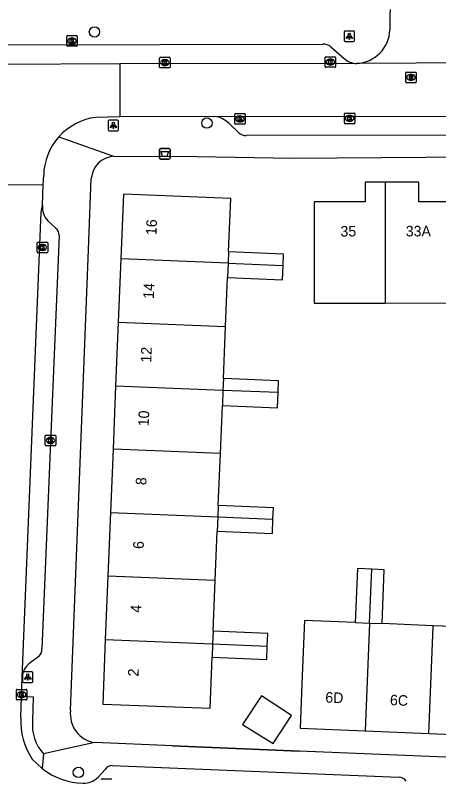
# Model space of a CAD drawing. Extents: x 160732 to 162105, y 387428 to 388479.
# Drawn here: x 161560.7 to 161600.8, y 388014.5 to 388086.9 of the extents above; entities that cross this region are included whole.
import ezdxf

# ---------------------------------------------------------------- set-up
doc = ezdxf.new("R2010")
doc.units = 0
for name, color, linetype in [('IMGEO_Afvalbak', 7, 'Continuous'), ('IMGEO_Boom', 7, 'Continuous'), ('IMGEO_Kolk', 7, 'Continuous'), ('IMGEO_Lichtpunt', 7, 'Continuous'), ('IMGEO_Muur', 7, 'Continuous'), ('IMGEO_Pand', 7, 'Continuous'), ('IMGEO_Pand_nummerreeks', 7, 'Continuous'), ('IMGEO_Rijbaan_lokaal_open', 7, 'Continuous'), ('IMGEO_Rioolput', 7, 'Continuous'), ('IMGEO_Voetpad_open', 7, 'Continuous')]:
    doc.layers.add(name, color=color, linetype=linetype)

msp = doc.modelspace()

# ---------------------------------------------------------------- linework, layer by layer
at = {"layer": 'IMGEO_Afvalbak'}
for p, q in [((161574.353, 388073.375), (161574.353, 388074.175)), ((161574.353, 388074.175), (161574.353, 388073.375)), ((161574.453, 388074.275), (161575.243, 388074.275)), ((161575.243, 388074.275), (161574.453, 388074.275)), ((161575.343, 388074.175), (161575.343, 388073.375)), ((161575.343, 388073.375), (161575.343, 388074.175)), ((161575.243, 388073.275), (161574.453, 388073.275)), ((161574.453, 388073.275), (161575.243, 388073.275))]:
    msp.add_line(p, q, dxfattribs=at)
msp.add_lwpolyline([(161574.496, 388073.989), (161575.2, 388073.989), (161575.051, 388073.519), (161574.645, 388073.519), (161574.496, 388073.989)], dxfattribs=at)
for centre, start, end in [((161574.453, 388074.175), 90, 180), ((161574.453, 388074.175), 90, 180), ((161575.243, 388074.175), 0, 90), ((161575.243, 388074.175), 360, 90), ((161574.453, 388073.375), 180, 270), ((161574.453, 388073.375), 180, 270), ((161575.243, 388073.375), 270, 0), ((161575.243, 388073.375), 270, 0)]:
    msp.add_arc(centre, 0.1, start, end, dxfattribs=at)
at = {"layer": 'IMGEO_Boom'}
for centre in [(161568.193, 388085.32), (161578.838, 388076.695), (161566.672, 388015.204)]:
    msp.add_circle(centre, 0.489, dxfattribs=at)
at = {"layer": 'IMGEO_Kolk'}
for p, q in [((161565.564, 388084.042), (161565.564, 388084.894)), ((161565.639, 388084.968), (161566.491, 388084.968)), ((161566.565, 388084.894), (161566.565, 388084.042)), ((161566.075, 388084.188), (161566.05, 388084.188)), ((161566.052, 388084.748), (161566.077, 388084.748)), ((161566.491, 388083.968), (161565.639, 388083.968)), ((161574.349, 388081.997), (161574.349, 388082.849)), ((161574.424, 388082.923), (161575.276, 388082.923)), ((161574.837, 388082.703), (161574.862, 388082.703)), ((161575.35, 388082.849), (161575.35, 388081.997)), ((161590.024, 388082.043), (161590.024, 388082.895)), ((161590.099, 388082.969), (161590.951, 388082.969)), ((161590.512, 388082.749), (161590.537, 388082.749)), ((161591.025, 388082.895), (161591.025, 388082.043)), ((161575.276, 388081.923), (161574.424, 388081.923)), ((161574.86, 388082.143), (161574.835, 388082.143)), ((161590.951, 388081.969), (161590.099, 388081.969)), ((161590.535, 388082.189), (161590.51, 388082.189)), ((161581.544, 388077.587), (161582.396, 388077.587)), ((161591.849, 388076.706), (161591.849, 388077.558)), ((161591.924, 388077.632), (161592.776, 388077.632)), ((161592.85, 388077.558), (161592.85, 388076.706)), ((161581.469, 388076.661), (161581.469, 388077.513)), ((161581.957, 388077.367), (161581.982, 388077.367)), ((161582.47, 388077.513), (161582.47, 388076.661)), ((161592.36, 388076.852), (161592.335, 388076.852)), ((161592.337, 388077.412), (161592.362, 388077.412)), ((161582.396, 388076.587), (161581.544, 388076.587)), ((161581.98, 388076.807), (161581.955, 388076.807)), ((161592.776, 388076.632), (161591.924, 388076.632)), ((161562.762, 388064.485), (161562.762, 388065.337)), ((161562.837, 388065.411), (161563.689, 388065.411)), ((161563.763, 388065.337), (161563.763, 388064.485)), ((161563.273, 388064.631), (161563.248, 388064.631)), ((161563.25, 388065.191), (161563.275, 388065.191)), ((161563.689, 388064.411), (161562.837, 388064.411)), ((161563.531, 388046.206), (161563.531, 388047.058)), ((161563.606, 388047.132), (161564.458, 388047.132)), ((161564.019, 388046.912), (161564.044, 388046.912)), ((161564.532, 388047.058), (161564.532, 388046.206)), ((161564.458, 388046.132), (161563.606, 388046.132)), ((161564.042, 388046.352), (161564.017, 388046.352)), ((161560.799, 388022.139), (161560.799, 388022.991)), ((161560.874, 388023.065), (161561.726, 388023.065)), ((161561.287, 388022.845), (161561.312, 388022.845)), ((161561.8, 388022.991), (161561.8, 388022.139)), ((161561.726, 388022.065), (161560.874, 388022.065)), ((161561.31, 388022.285), (161561.285, 388022.285)), ((161568.91, 388014.582), (161569.762, 388014.582))]:
    msp.add_line(p, q, dxfattribs=at)
for points in [[(161565.564, 388084.042), (161565.564, 388084.894)], [(161565.639, 388084.968), (161566.491, 388084.968)], [(161566.565, 388084.894), (161566.565, 388084.042)], [(161565.885, 388084.668), (161566.008, 388084.668), (161566.008, 388084.517), (161566.138, 388084.668), (161566.302, 388084.668), (161566.156, 388084.517), (161566.309, 388084.268), (161566.157, 388084.268), (161566.072, 388084.432), (161566.008, 388084.365), (161566.008, 388084.268), (161565.885, 388084.268), (161565.885, 388084.668)], [(161566.491, 388083.968), (161565.639, 388083.968)], [(161574.349, 388081.997), (161574.349, 388082.849)], [(161574.424, 388082.923), (161575.276, 388082.923)], [(161574.67, 388082.623), (161574.793, 388082.623), (161574.793, 388082.472), (161574.923, 388082.623), (161575.087, 388082.623), (161574.941, 388082.472), (161575.094, 388082.223), (161574.942, 388082.223), (161574.857, 388082.387), (161574.793, 388082.32), (161574.793, 388082.223), (161574.67, 388082.223), (161574.67, 388082.623)], [(161575.35, 388082.849), (161575.35, 388081.997)], [(161590.024, 388082.043), (161590.024, 388082.895)], [(161590.099, 388082.969), (161590.951, 388082.969)], [(161590.345, 388082.669), (161590.468, 388082.669), (161590.468, 388082.518), (161590.598, 388082.669), (161590.762, 388082.669), (161590.616, 388082.518), (161590.769, 388082.269), (161590.617, 388082.269), (161590.532, 388082.433), (161590.468, 388082.366), (161590.468, 388082.269), (161590.345, 388082.269), (161590.345, 388082.669)], [(161591.025, 388082.895), (161591.025, 388082.043)], [(161575.276, 388081.923), (161574.424, 388081.923)], [(161590.951, 388081.969), (161590.099, 388081.969)], [(161581.544, 388077.587), (161582.396, 388077.587)], [(161591.849, 388076.706), (161591.849, 388077.558)], [(161591.924, 388077.632), (161592.776, 388077.632)], [(161592.85, 388077.558), (161592.85, 388076.706)], [(161581.469, 388076.661), (161581.469, 388077.513)], [(161581.79, 388077.287), (161581.913, 388077.287), (161581.913, 388077.136), (161582.043, 388077.287), (161582.207, 388077.287), (161582.061, 388077.136), (161582.214, 388076.887), (161582.062, 388076.887), (161581.977, 388077.051), (161581.913, 388076.984), (161581.913, 388076.887), (161581.79, 388076.887), (161581.79, 388077.287)], [(161582.47, 388077.513), (161582.47, 388076.661)], [(161592.17, 388077.332), (161592.293, 388077.332), (161592.293, 388077.181), (161592.423, 388077.332), (161592.587, 388077.332), (161592.441, 388077.181), (161592.594, 388076.932), (161592.442, 388076.932), (161592.357, 388077.096), (161592.293, 388077.029), (161592.293, 388076.932), (161592.17, 388076.932), (161592.17, 388077.332)], [(161582.396, 388076.587), (161581.544, 388076.587)], [(161592.776, 388076.632), (161591.924, 388076.632)], [(161562.762, 388064.485), (161562.762, 388065.337)], [(161562.837, 388065.411), (161563.689, 388065.411)], [(161563.763, 388065.337), (161563.763, 388064.485)], [(161563.083, 388065.111), (161563.206, 388065.111), (161563.206, 388064.96), (161563.336, 388065.111), (161563.5, 388065.111), (161563.354, 388064.96), (161563.507, 388064.711), (161563.355, 388064.711), (161563.27, 388064.875), (161563.206, 388064.808), (161563.206, 388064.711), (161563.083, 388064.711), (161563.083, 388065.111)], [(161563.689, 388064.411), (161562.837, 388064.411)], [(161563.531, 388046.206), (161563.531, 388047.058)], [(161563.606, 388047.132), (161564.458, 388047.132)], [(161563.852, 388046.832), (161563.975, 388046.832), (161563.975, 388046.681), (161564.105, 388046.832), (161564.269, 388046.832), (161564.123, 388046.681), (161564.276, 388046.432), (161564.124, 388046.432), (161564.039, 388046.596), (161563.975, 388046.529), (161563.975, 388046.432), (161563.852, 388046.432), (161563.852, 388046.832)], [(161564.532, 388047.058), (161564.532, 388046.206)], [(161564.458, 388046.132), (161563.606, 388046.132)], [(161560.799, 388022.139), (161560.799, 388022.991)], [(161560.874, 388023.065), (161561.726, 388023.065)], [(161561.12, 388022.765), (161561.243, 388022.765), (161561.243, 388022.614), (161561.373, 388022.765), (161561.537, 388022.765), (161561.391, 388022.614), (161561.544, 388022.365), (161561.392, 388022.365), (161561.307, 388022.529), (161561.243, 388022.462), (161561.243, 388022.365), (161561.12, 388022.365), (161561.12, 388022.765)], [(161561.8, 388022.991), (161561.8, 388022.139)], [(161561.726, 388022.065), (161560.874, 388022.065)], [(161568.91, 388014.582), (161569.762, 388014.582)]]:
    msp.add_lwpolyline(points, dxfattribs=at)
for centre, start, end in [((161565.641, 388084.892), 91.55205, 178.44795), ((161565.641, 388084.892), 91.55205, 178.44795), ((161566.489, 388084.892), 1.55205, 88.44795), ((161566.489, 388084.892), 1.55205, 88.44795), ((161565.641, 388084.044), 181.55205, 268.44795), ((161565.641, 388084.044), 181.55205, 268.44795), ((161566.489, 388084.044), 271.55205, 358.44795), ((161566.489, 388084.044), 271.55205, 358.44795), ((161574.426, 388082.847), 91.55205, 178.44795), ((161574.426, 388082.847), 91.55205, 178.44795), ((161575.274, 388082.847), 1.55205, 88.44795), ((161575.274, 388082.847), 1.55205, 88.44795), ((161590.101, 388082.893), 91.55205, 178.44795), ((161590.101, 388082.893), 91.55205, 178.44795), ((161590.949, 388082.893), 1.55205, 88.44795), ((161590.949, 388082.893), 1.55205, 88.44795), ((161574.426, 388081.999), 181.55205, 268.44795), ((161574.426, 388081.999), 181.55205, 268.44795), ((161575.274, 388081.999), 271.55205, 358.44795), ((161575.274, 388081.999), 271.55205, 358.44795), ((161590.101, 388082.045), 181.55205, 268.44795), ((161590.101, 388082.045), 181.55205, 268.44795), ((161590.949, 388082.045), 271.55205, 358.44795), ((161590.949, 388082.045), 271.55205, 358.44795), ((161581.546, 388077.511), 91.55205, 178.44795), ((161581.546, 388077.511), 91.55205, 178.44795), ((161582.394, 388077.511), 1.55205, 88.44795), ((161582.394, 388077.511), 1.55205, 88.44795), ((161591.926, 388077.556), 91.55205, 178.44795), ((161591.926, 388077.556), 91.55205, 178.44795), ((161592.774, 388077.556), 1.55205, 88.44795), ((161592.774, 388077.556), 1.55205, 88.44795), ((161581.546, 388076.663), 181.55205, 268.44795), ((161581.546, 388076.663), 181.55205, 268.44795), ((161582.394, 388076.663), 271.55205, 358.44795), ((161582.394, 388076.663), 271.55205, 358.44795), ((161591.926, 388076.708), 181.55205, 268.44795), ((161591.926, 388076.708), 181.55205, 268.44795), ((161592.774, 388076.708), 271.55205, 358.44795), ((161592.774, 388076.708), 271.55205, 358.44795), ((161562.839, 388065.335), 91.55205, 178.44795), ((161562.839, 388065.335), 91.55205, 178.44795), ((161563.687, 388065.335), 1.55205, 88.44795), ((161563.687, 388065.335), 1.55205, 88.44795), ((161562.839, 388064.487), 181.55205, 268.44795), ((161562.839, 388064.487), 181.55205, 268.44795), ((161563.687, 388064.487), 271.55205, 358.44795), ((161563.687, 388064.487), 271.55205, 358.44795), ((161563.608, 388047.056), 91.55205, 178.44795), ((161563.608, 388047.056), 91.55205, 178.44795), ((161564.456, 388047.056), 1.55205, 88.44795), ((161564.456, 388047.056), 1.55205, 88.44795), ((161563.608, 388046.208), 181.55205, 268.44795), ((161563.608, 388046.208), 181.55205, 268.44795), ((161564.456, 388046.208), 271.55205, 358.44795), ((161564.456, 388046.208), 271.55205, 358.44795), ((161560.876, 388022.989), 91.55205, 178.44795), ((161560.876, 388022.989), 91.55205, 178.44795), ((161561.724, 388022.989), 1.55205, 88.44795), ((161561.724, 388022.989), 1.55205, 88.44795), ((161560.876, 388022.141), 181.55205, 268.44795), ((161560.876, 388022.141), 181.55205, 268.44795), ((161561.724, 388022.141), 271.55205, 358.44795), ((161561.724, 388022.141), 271.55205, 358.44795), ((161568.912, 388014.506), 91.55205, 178.44795), ((161568.912, 388014.506), 91.55205, 178.44795), ((161569.76, 388014.506), 1.55205, 88.44795), ((161569.76, 388014.506), 1.55205, 88.44795)]:
    msp.add_arc(centre, 0.0765, start, end, dxfattribs=at)
for centre, major_axis, ratio, start_param, end_param in [((161566.051, 388084.468), (-0.387, 0.002), 0.722429, 4.712389, 7.853982), ((161566.076, 388084.468), (-0.39, 0.002), 0.717154, 1.570796, 4.712389), ((161574.836, 388082.423), (-0.387, 0.002), 0.722429, 4.712389, 7.853982), ((161574.861, 388082.423), (-0.39, 0.002), 0.717154, 1.570796, 4.712389), ((161590.511, 388082.469), (-0.387, 0.002), 0.722429, 4.712389, 7.853982), ((161590.536, 388082.469), (-0.39, 0.002), 0.717154, 1.570796, 4.712389), ((161581.956, 388077.087), (-0.387, 0.002), 0.722429, 4.712389, 7.853982), ((161581.981, 388077.087), (-0.39, 0.002), 0.717154, 1.570796, 4.712389), ((161592.336, 388077.132), (-0.387, 0.002), 0.722429, 4.712389, 7.853982), ((161592.361, 388077.132), (-0.39, 0.002), 0.717154, 1.570796, 4.712389), ((161563.249, 388064.911), (-0.387, 0.002), 0.722429, 4.712389, 7.853982), ((161563.274, 388064.911), (-0.39, 0.002), 0.717154, 1.570796, 4.712389), ((161564.018, 388046.632), (-0.387, 0.002), 0.722429, 4.712389, 7.853982), ((161564.043, 388046.632), (-0.39, 0.002), 0.717154, 1.570796, 4.712389), ((161561.286, 388022.565), (-0.387, 0.002), 0.722429, 4.712389, 7.853982), ((161561.311, 388022.565), (-0.39, 0.002), 0.717154, 1.570796, 4.712389)]:
    msp.add_ellipse(centre, major_axis=major_axis, ratio=ratio, start_param=start_param, end_param=end_param, dxfattribs=at)
at = {"layer": 'IMGEO_Lichtpunt'}
for p, q in [((161591.824, 388085.313), (161591.824, 388084.506)), ((161591.824, 388085.313), (161591.824, 388084.506)), ((161592.726, 388085.408), (161591.918, 388085.408)), ((161592.726, 388085.408), (161591.918, 388085.408)), ((161592.82, 388084.506), (161592.82, 388085.313)), ((161592.82, 388084.506), (161592.82, 388085.313)), ((161591.918, 388084.412), (161592.726, 388084.412)), ((161591.918, 388084.412), (161592.726, 388084.412)), ((161569.481, 388076.871), (161569.481, 388076.064)), ((161569.481, 388076.871), (161569.481, 388076.064)), ((161570.383, 388076.966), (161569.575, 388076.966)), ((161570.383, 388076.966), (161569.575, 388076.966)), ((161570.477, 388076.064), (161570.477, 388076.871)), ((161570.477, 388076.064), (161570.477, 388076.871)), ((161569.575, 388075.97), (161570.383, 388075.97)), ((161569.575, 388075.97), (161570.383, 388075.97)), ((161562.278, 388024.72), (161561.47, 388024.72)), ((161562.278, 388024.72), (161561.47, 388024.72)), ((161561.376, 388024.625), (161561.376, 388023.818)), ((161561.376, 388024.625), (161561.376, 388023.818)), ((161562.372, 388023.818), (161562.372, 388024.625)), ((161562.372, 388023.818), (161562.372, 388024.625)), ((161561.47, 388023.724), (161562.278, 388023.724)), ((161561.47, 388023.724), (161562.278, 388023.724))]:
    msp.add_line(p, q, dxfattribs=at)
for points in [[(161592.198, 388084.977), (161592.237, 388084.949), (161592.049, 388084.687), (161592.011, 388084.714), (161592.198, 388084.977)], [(161592.3, 388084.929), (161592.347, 388084.929), (161592.347, 388084.607), (161592.3, 388084.607), (161592.3, 388084.929)], [(161592.41, 388084.949), (161592.448, 388084.976), (161592.635, 388084.714), (161592.596, 388084.686), (161592.41, 388084.949)], [(161569.855, 388076.535), (161569.894, 388076.507), (161569.706, 388076.245), (161569.668, 388076.272), (161569.855, 388076.535)], [(161569.957, 388076.487), (161570.004, 388076.487), (161570.004, 388076.165), (161569.957, 388076.165), (161569.957, 388076.487)], [(161570.067, 388076.507), (161570.105, 388076.534), (161570.292, 388076.272), (161570.253, 388076.244), (161570.067, 388076.507)], [(161561.75, 388024.289), (161561.789, 388024.261), (161561.601, 388023.999), (161561.563, 388024.026), (161561.75, 388024.289)], [(161561.852, 388024.241), (161561.899, 388024.241), (161561.899, 388023.919), (161561.852, 388023.919), (161561.852, 388024.241)], [(161561.962, 388024.261), (161562, 388024.288), (161562.187, 388024.026), (161562.148, 388023.998), (161561.962, 388024.261)]]:
    msp.add_lwpolyline(points, dxfattribs=at)
for centre in [(161592.323, 388085.111), (161569.98, 388076.669), (161561.875, 388024.423)]:
    msp.add_circle(centre, 0.0994, dxfattribs=at)
for centre, start, end in [((161591.918, 388085.313), 90, 180), ((161591.918, 388085.313), 90, 180), ((161592.726, 388085.313), 0, 90), ((161592.726, 388085.313), 0, 90), ((161591.918, 388084.506), 180, 270), ((161591.918, 388084.506), 180, 270), ((161592.726, 388084.506), 270, 0), ((161592.726, 388084.506), 270, 360), ((161569.575, 388076.871), 90, 180), ((161569.575, 388076.871), 90, 180), ((161570.383, 388076.871), 0, 90), ((161570.383, 388076.871), 0, 90), ((161569.575, 388076.064), 180, 270), ((161569.575, 388076.064), 180, 270), ((161570.383, 388076.064), 270, 0), ((161570.383, 388076.064), 270, 360), ((161561.47, 388024.625), 90, 180), ((161561.47, 388024.625), 90, 180), ((161562.278, 388024.625), 0, 90), ((161562.278, 388024.625), 0, 90), ((161561.47, 388023.818), 180, 270), ((161561.47, 388023.818), 180, 270), ((161562.278, 388023.818), 270, 0), ((161562.278, 388023.818), 270, 360)]:
    msp.add_arc(centre, 0.0946, start, end, dxfattribs=at)
at = {"layer": 'IMGEO_Muur'}
msp.add_lwpolyline([(161575.571, 388017.719), (161587.56, 388017.226)], dxfattribs=at)
at = {"layer": 'IMGEO_Pand'}
for points in [[(161595.707, 388071.085), (161593.806, 388071.082), (161593.809, 388069.231), (161588.985, 388069.223), (161588.983, 388064.224), (161588.981, 388059.632), (161595.726, 388059.648)], [(161602.322, 388069.245), (161598.909, 388069.239), (161598.906, 388071.09), (161595.707, 388071.085)], [(161595.707, 388071.085), (161595.71, 388069.234), (161595.726, 388059.648)], [(161580.891, 388064.489), (161581.097, 388069.553), (161570.929, 388069.955), (161570.681, 388063.833)], [(161570.681, 388063.833), (161570.437, 388057.826)], [(161580.847, 388063.42), (161570.681, 388063.833)], [(161580.891, 388064.489), (161580.847, 388063.42)], [(161586.043, 388063.209), (161586.087, 388064.278), (161580.891, 388064.489)], [(161580.847, 388063.42), (161580.792, 388062.055)], [(161580.792, 388062.055), (161585.988, 388061.844), (161586.043, 388063.209)], [(161580.847, 388063.42), (161586.043, 388063.209)], [(161580.603, 388057.414), (161580.792, 388062.055)], [(161595.726, 388059.648), (161602.338, 388059.665)], [(161570.437, 388057.826), (161570.193, 388051.819)], [(161570.437, 388057.826), (161580.603, 388057.414)], [(161580.403, 388052.487), (161580.603, 388057.414)], [(161580.403, 388052.487), (161580.359, 388051.407)], [(161585.567, 388051.196), (161585.611, 388052.276), (161580.403, 388052.487)], [(161570.193, 388051.819), (161569.949, 388045.813)], [(161570.193, 388051.819), (161580.359, 388051.407)], [(161580.359, 388051.407), (161580.3, 388049.949)], [(161580.3, 388049.949), (161585.508, 388049.738), (161585.567, 388051.196)], [(161580.359, 388051.407), (161585.567, 388051.196)], [(161580.114, 388045.401), (161580.3, 388049.949)], [(161569.949, 388045.813), (161569.705, 388039.806)], [(161580.114, 388045.401), (161569.949, 388045.813)], [(161579.914, 388040.475), (161580.114, 388045.401)], [(161579.914, 388040.475), (161579.87, 388039.394)], [(161585.091, 388039.182), (161585.135, 388040.263), (161579.914, 388040.475)], [(161569.705, 388039.806), (161569.462, 388033.799)], [(161569.705, 388039.806), (161579.87, 388039.394)], [(161579.87, 388039.394), (161579.815, 388038.041)], [(161579.87, 388039.394), (161585.091, 388039.182)], [(161579.815, 388038.041), (161585.036, 388037.829), (161585.091, 388039.182)], [(161579.626, 388033.387), (161579.815, 388038.041)], [(161594.434, 388034.445), (161593.087, 388034.499), (161592.878, 388029.392)], [(161594.226, 388029.338), (161594.434, 388034.445)], [(161595.416, 388029.29), (161595.624, 388034.397), (161594.434, 388034.445)], [(161569.462, 388033.799), (161569.218, 388027.793)], [(161579.626, 388033.387), (161569.462, 388033.799)], [(161579.429, 388028.56), (161579.626, 388033.387)], [(161592.878, 388029.392), (161588.084, 388029.585), (161587.864, 388024.388), (161587.652, 388019.392), (161593.81, 388019.14)], [(161592.878, 388029.392), (161594.226, 388029.338)], [(161594.226, 388029.338), (161593.81, 388019.14)], [(161594.226, 388029.338), (161595.416, 388029.29)], [(161600.261, 388029.095), (161595.416, 388029.29)], [(161599.844, 388018.894), (161600.256, 388028.983), (161600.261, 388029.095)], [(161604.892, 388028.908), (161600.261, 388029.095)], [(161579.429, 388028.56), (161579.381, 388027.38)], [(161584.556, 388027.17), (161584.604, 388028.35), (161579.429, 388028.56)], [(161569.218, 388027.793), (161568.969, 388021.659), (161579.133, 388021.277), (161579.329, 388026.1)], [(161569.218, 388027.793), (161579.381, 388027.38)], [(161579.381, 388027.38), (161579.329, 388026.1)], [(161579.329, 388026.1), (161584.504, 388025.889), (161584.556, 388027.17)], [(161579.381, 388027.38), (161584.556, 388027.17)], [(161585.098, 388017.943), (161586.848, 388020.587), (161584.015, 388022.461), (161582.22, 388019.749), (161585.098, 388017.943)], [(161593.81, 388019.14), (161599.844, 388018.894)], [(161599.844, 388018.894), (161605.877, 388018.647)]]:
    msp.add_lwpolyline(points, dxfattribs=at)
at = {"layer": 'IMGEO_Rijbaan_lokaal_open'}
for points in [[(161596.178, 388087.432), (161596.167, 388086.894), (161596.163, 388085.531)], [(161570.578, 388082.304), (161548.147, 388082.186)], [(161593.007, 388082.334), (161570.578, 388082.304)], [(161570.578, 388082.304), (161570.607, 388077.292)], [(161604.281, 388082.382), (161593.007, 388082.334)], [(161570.607, 388077.292), (161568.33, 388077.228)], [(161579.577, 388077.312), (161570.607, 388077.292)], [(161579.577, 388077.312), (161607.425, 388077.357)], [(161563.35, 388070.862), (161563.383, 388071.711)], [(161556.319, 388070.852), (161563.35, 388070.862)], [(161563.272, 388068.897), (161563.35, 388070.862)], [(161561.347, 388024.205), (161563.151, 388068.24), (161563.272, 388068.897)], [(161561.294, 388022.413), (161561.347, 388024.205)], [(161561.221, 388020.379), (161561.294, 388022.413)], [(161563.254, 388015.563), (161562.309, 388016.469)]]:
    msp.add_lwpolyline(points, dxfattribs=at)
for centre, radius, start, end in [((161592.86, 388085.635), 3.305, 272.54955, 358.18997), ((161569.015, 388071.636), 5.634, 96.97924, 138.10629), ((161569.008, 388071.641), 5.625, 138.0977, 179.28884), ((161567.266, 388019.955), 6.06, 175.98559, 215.11402), ((161567.293, 388020.71), 6.542, 231.87811, 268.44428)]:
    msp.add_arc(centre, radius, start, end, dxfattribs=at)
at = {"layer": 'IMGEO_Rioolput'}
for p, q in [((161597.657, 388080.59), (161597.657, 388081.442)), ((161597.732, 388081.516), (161598.584, 388081.516)), ((161598.145, 388081.296), (161598.17, 388081.296)), ((161598.658, 388081.442), (161598.658, 388080.59)), ((161598.584, 388080.516), (161597.732, 388080.516)), ((161598.168, 388080.736), (161598.143, 388080.736))]:
    msp.add_line(p, q, dxfattribs=at)
for points in [[(161597.657, 388080.59), (161597.657, 388081.442)], [(161597.732, 388081.516), (161598.584, 388081.516)], [(161598.246, 388081.214), (161597.994, 388081.216), (161597.994, 388080.816)], [(161598.658, 388081.442), (161598.658, 388080.59)], [(161598.584, 388080.516), (161597.732, 388080.516)], [(161597.994, 388080.816), (161598.118, 388080.816), (161598.118, 388080.978), (161598.129, 388080.978)], [(161598.172, 388081.135), (161598.118, 388081.135), (161598.118, 388081.054)], [(161598.118, 388081.054), (161598.17, 388081.054)], [(161598.176, 388080.949), (161598.247, 388080.816), (161598.387, 388080.816), (161598.322, 388080.942)]]:
    msp.add_lwpolyline(points, dxfattribs=at)
for centre, radius, start, end in [((161597.734, 388081.44), 0.0765, 91.55205, 178.44795), ((161597.734, 388081.44), 0.0765, 91.55205, 178.44795), ((161598.245, 388081.104), 0.109, 350.36119, 89.41601), ((161598.582, 388081.44), 0.0765, 1.55205, 88.44795), ((161598.582, 388081.44), 0.0765, 1.55205, 88.44795), ((161597.734, 388080.592), 0.0765, 181.55205, 268.44795), ((161597.734, 388080.592), 0.0765, 181.55205, 268.44795), ((161598.128, 388080.925), 0.0533, 26.02933, 88.69889), ((161598.154, 388081.243), 0.19, 274.7715, 282.96867), ((161598.178, 388081.039), 0.0964, 77.00612, 93.18647), ((161598.192, 388081.096), 0.0378, 276.66336, 79.67722), ((161598.243, 388081.104), 0.112, 277.58423, 350.98172), ((161598.227, 388080.889), 0.108, 29.51342, 73.79051), ((161598.582, 388080.592), 0.0765, 271.55205, 358.44795), ((161598.582, 388080.592), 0.0765, 271.55205, 358.44795)]:
    msp.add_arc(centre, radius, start, end, dxfattribs=at)
for centre, major_axis, ratio, start_param, end_param in [((161598.144, 388081.016), (-0.387, 0.002), 0.722429, 4.712389, 7.853982), ((161598.169, 388081.016), (-0.39, 0.002), 0.717154, 1.570796, 4.712389)]:
    msp.add_ellipse(centre, major_axis=major_axis, ratio=ratio, start_param=start_param, end_param=end_param, dxfattribs=at)
at = {"layer": 'IMGEO_Voetpad_open'}
for points in [[(161531.698, 388083.95), (161559.027, 388084.104), (161589.812, 388084.163)], [(161590.557, 388083.915), (161591.83, 388082.802)], [(161581.827, 388075.782), (161580.938, 388076.663)], [(161564.821, 388075.398), (161569.991, 388073.544)], [(161604.622, 388075.543), (161582.565, 388075.527)], [(161569.991, 388073.544), (161577.878, 388073.515), (161586.934, 388073.375), (161608.003, 388073.53), (161648.329, 388073.72), (161648.409, 388074.033), (161658.432, 388074.047), (161658.44, 388073.516), (161658.649, 388073.436), (161672.258, 388073.459)], [(161565.926, 388021.087), (161567.617, 388064.693), (161567.892, 388071.445)], [(161563.769, 388067.431), (161564.511, 388066.754)], [(161564.844, 388066.057), (161563.208, 388026.906)], [(161562.913, 388026.183), (161562.094, 388025.574)], [(161561.294, 388022.413), (161562.398, 388022.344), (161562.331, 388020.07)], [(161568.236, 388018.019), (161563.376, 388016.945)], [(161672.333, 388013.748), (161587.56, 388017.226), (161575.571, 388017.719), (161568.236, 388018.019)], [(161563.376, 388016.945), (161563.254, 388015.563)], [(161568.532, 388014.748), (161569.211, 388015.483)], [(161569.857, 388015.85), (161597.05, 388014.749)]]:
    msp.add_lwpolyline(points, dxfattribs=at)
for centre, radius, start, end in [((161589.84, 388083.003), 1.16, 51.80391, 91.37234), ((161593.068, 388084.2), 1.867, 228.49084, 268.14154), ((161579.284, 388074.946), 2.384, 46.07144, 82.93979), ((161582.463, 388076.428), 0.906, 225.42385, 276.45317), ((161570.165, 388071.271), 2.279, 94.37329, 175.62671), ((161565.194, 388068.731), 1.929, 175.07419, 222.38095), ((161563.85, 388066.01), 0.995, 2.68639, 48.38699), ((161562.425, 388026.804), 0.789, 308.15176, 7.45514), ((161563.192, 388024.087), 1.849, 126.43181, 176.32967), ((161568.644, 388020.73), 2.742, 172.51692, 261.43771), ((161566.406, 388019.696), 4.093, 174.75144, 222.22843), ((161569.852, 388015.106), 0.744, 89.63729, 149.56551), ((161567.172, 388016.056), 1.887, 268.26602, 316.11547), ((161596.955, 388013.803), 0.951, 37.37209, 84.28346)]:
    msp.add_arc(centre, radius, start, end, dxfattribs=at)

# ---------------------------------------------------------------- texts
at = {"layer": 'IMGEO_Pand_nummerreeks'}
for s, rotation, p in [('16', 87.674, (161574.055, 388066.069)), ('35', 0.09304, (161591.483, 388065.946)), ('33A', 0.09532, (161597.665, 388065.957)), ('14', 87.674, (161573.81, 388060.032)), ('12', 87.674, (161573.564, 388053.992)), ('10', 87.674, (161573.32, 388047.961)), ('8', 87.674, (161573.093, 388042.385)), ('6', 87.674, (161572.847, 388036.344)), ('4', 87.674, (161572.602, 388030.307)), ('2', 87.674, (161572.357, 388024.268)), ('6D', 357.66233, (161590.03, 388021.816)), ('6C', 357.66233, (161596.151, 388021.566))]:
    msp.add_text(s, height=1, rotation=rotation, dxfattribs=at).set_placement(p)

doc.saveas('drawing.dxf')
